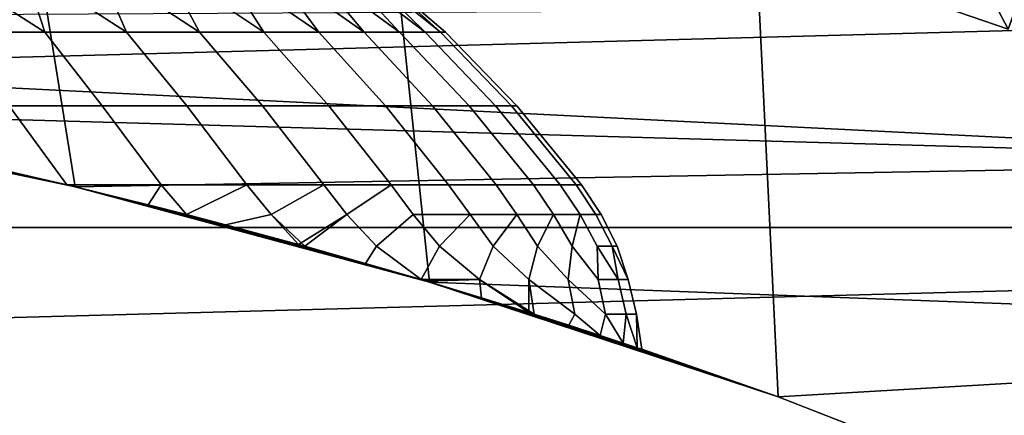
# Model space of a CAD drawing. Header units: metres. Extents: x -28 to 70, y -218 to 28.
# Tile 369 of 463: x 2.474 to 4.097, y 10.32 to 10.972. Entities that reach past the tile are written whole.
import ezdxf

# ---------------------------------------------------------------- set-up
doc = ezdxf.new("R2010")
doc.units = ezdxf.units.M
doc.layers.add('solid_10_261_432_XXX', color=7, linetype='CONTINUOUS')

msp = doc.modelspace()

# ---------------------------------------------------------------- linework, layer by layer
at = {"layer": 'solid_10_261_432_XXX'}
for points in [[(-24.216385, 13.031374, -5), (24.776649, 11.93179, -5), (25.28702, 10.80817, -5), (-24.776649, 11.93179, -5)], [(-24.776649, 11.93179, -5), (25.28702, 10.80817, -5), (25.74646, 9.662806, -5), (-25.28702, 10.80817, -5)], [(2.565254, 10.696702, 209.25), (2.427673, 11.547571, 209.25), (1.788466, 11.663677, 209.25), (1.973258, 10.821564, 209.25)], [(3.149342, 10.539528, 209.25), (3.059417, 11.396489, 209.25), (2.427673, 11.547571, 209.25), (2.565254, 10.696702, 209.25)], [(3.724051, 10.350431, 209.25), (3.682033, 11.210826, 209.25), (3.059417, 11.396489, 209.25), (3.149342, 10.539528, 209.25)], [(3.896392, 11.349808, 194), (4.103013, 10.956972, 194), (3.493091, 11.16639, 194)], [(3.896392, 11.349808, 194), (4.207577, 11.238162, 194), (4.103013, 10.956972, 194)], [(4.103013, 10.956972, 194), (4.116189, 10.993854, 193.997437), (3.504313, 11.203911, 193.997437), (3.493091, 11.16639, 194)], [(3.724051, 10.350431, 209.25), (4.287411, 10.130059, 209.25), (4.293517, 10.991165, 209.25), (3.682033, 11.210826, 209.25)], [(2.19469, 11.062378, 215.615952), (2.366945, 10.951583, 215.617416), (2.515038, 10.951583, 215.439194), (2.343289, 11.062378, 215.450104)], [(2.343289, 11.062378, 215.450104), (2.515038, 10.951583, 215.439194), (2.649743, 10.951583, 215.250641), (2.479386, 11.062378, 215.273849)], [(2.479386, 11.062378, 211.726151), (2.515038, 10.951583, 211.560806), (2.366945, 10.951583, 211.382584), (2.343289, 11.062378, 211.549896)], [(2.479386, 11.062378, 215.273849), (2.649743, 10.951583, 215.250641), (2.77034, 10.951583, 215.05278), (2.602254, 11.062378, 215.088135)], [(2.602254, 11.062378, 211.911865), (2.649743, 10.951583, 211.749359), (2.515038, 10.951583, 211.560806), (2.479386, 11.062378, 211.726151)], [(2.602254, 11.062378, 215.088135), (2.77034, 10.951583, 215.05278), (2.876188, 10.951583, 214.846634), (2.711238, 11.062378, 214.893951)], [(2.711238, 11.062378, 212.106049), (2.77034, 10.951583, 211.94722), (2.649743, 10.951583, 211.749359), (2.602254, 11.062378, 211.911865)], [(2.711238, 11.062378, 214.893951), (2.876188, 10.951583, 214.846634), (2.966724, 10.951583, 214.633331), (2.805757, 11.062378, 214.692322)], [(2.805757, 11.062378, 212.307678), (2.876188, 10.951583, 212.153366), (2.77034, 10.951583, 211.94722), (2.711238, 11.062378, 212.106049)], [(2.805757, 11.062378, 214.692322), (2.966724, 10.951583, 214.633331), (3.041465, 10.951583, 214.413986), (2.885306, 11.062378, 214.484329)], [(2.885306, 11.062378, 212.515671), (2.966724, 10.951583, 212.366669), (2.876188, 10.951583, 212.153366), (2.805757, 11.062378, 212.307678)], [(2.885306, 11.062378, 214.484329), (3.041465, 10.951583, 214.413986), (3.100014, 10.951583, 214.189789), (2.94946, 11.062378, 214.271088)], [(2.94946, 11.062378, 212.728912), (3.041465, 10.951583, 212.586014), (2.966724, 10.951583, 212.366669), (2.885306, 11.062378, 212.515671)], [(2.94946, 11.062378, 214.271088), (3.100014, 10.951583, 214.189789), (3.142059, 10.951583, 213.961914), (2.997878, 11.062378, 214.053741)], [(2.997878, 11.062378, 212.946259), (3.100014, 10.951583, 212.810211), (3.041465, 10.951583, 212.586014), (2.94946, 11.062378, 212.728912)], [(2.997878, 11.062378, 214.053741), (3.142059, 10.951583, 213.961914), (3.167375, 10.951583, 213.731567), (3.0303, 11.062378, 213.833435)], [(3.0303, 11.062378, 213.166565), (3.142059, 10.951583, 213.038086), (3.100014, 10.951583, 212.810211), (2.997878, 11.062378, 212.946259)], [(3.0303, 11.062378, 213.833435), (3.167375, 10.951583, 213.731567), (3.175829, 10.951583, 213.5), (3.046555, 11.062378, 213.611343)], [(3.046555, 11.062378, 213.388657), (3.167375, 10.951583, 213.268433), (3.142059, 10.951583, 213.038086), (3.0303, 11.062378, 213.166565)], [(3.046555, 11.062378, 213.611343), (3.175829, 10.951583, 213.5), (3.167375, 10.951583, 213.268433), (3.046555, 11.062378, 213.388657)], [(7.411434, 11.043578, 235.5), (-7.411349, 11.043635, 235.5), (-7.993793, 10.629641, 235.5)], [(7.993875, 10.62958, 235.5), (7.411434, 11.043578, 235.5), (-7.993793, 10.629641, 235.5)], [(1.375401, 10.913673, 217.75), (0.773301, 10.972785, 217.75), (4.293515, 10.991166, 217.75), (4.891907, 10.738214, 217.75)], [(2.366945, 10.951583, 215.617416), (2.456638, 10.830459, 215.693314), (2.60983, 10.830459, 215.508606), (2.515038, 10.951583, 215.439194)], [(2.366945, 10.951583, 211.382584), (2.515038, 10.951583, 211.560806), (2.60983, 10.830459, 211.491394), (2.456638, 10.830459, 211.306686)], [(2.515038, 10.951583, 215.439194), (2.60983, 10.830459, 215.508606), (2.749164, 10.830459, 215.313217), (2.649743, 10.951583, 215.250641)], [(2.515038, 10.951583, 211.560806), (2.649743, 10.951583, 211.749359), (2.749164, 10.830459, 211.686783), (2.60983, 10.830459, 211.491394)], [(2.649743, 10.951583, 215.250641), (2.749164, 10.830459, 215.313217), (2.873902, 10.830459, 215.108215), (2.77034, 10.951583, 215.05278)], [(2.649743, 10.951583, 211.749359), (2.77034, 10.951583, 211.94722), (2.873902, 10.830459, 211.891785), (2.749164, 10.830459, 211.686783)], [(2.77034, 10.951583, 215.05278), (2.873902, 10.830459, 215.108215), (2.98338, 10.830459, 214.894684), (2.876188, 10.951583, 214.846634)], [(2.77034, 10.951583, 211.94722), (2.876188, 10.951583, 212.153366), (2.98338, 10.830459, 212.105316), (2.873902, 10.830459, 211.891785)], [(2.876188, 10.951583, 214.846634), (2.98338, 10.830459, 214.894684), (3.077018, 10.830459, 214.673737), (2.966724, 10.951583, 214.633331)], [(2.876188, 10.951583, 212.153366), (2.966724, 10.951583, 212.366669), (3.077018, 10.830459, 212.326263), (2.98338, 10.830459, 212.105316)], [(2.966724, 10.951583, 214.633331), (3.077018, 10.830459, 214.673737), (3.154318, 10.830459, 214.446548), (3.041465, 10.951583, 214.413986)], [(2.966724, 10.951583, 212.366669), (3.041465, 10.951583, 212.586014), (3.154318, 10.830459, 212.553452), (3.077018, 10.830459, 212.326263)], [(3.041465, 10.951583, 214.413986), (3.154318, 10.830459, 214.446548), (3.21487, 10.830459, 214.21434), (3.100014, 10.951583, 214.189789)], [(3.041465, 10.951583, 212.586014), (3.100014, 10.951583, 212.810211), (3.21487, 10.830459, 212.78566), (3.154318, 10.830459, 212.553452)], [(3.100014, 10.951583, 214.189789), (3.21487, 10.830459, 214.21434), (3.258353, 10.830459, 213.978348), (3.142059, 10.951583, 213.961914)], [(3.100014, 10.951583, 212.810211), (3.142059, 10.951583, 213.038086), (3.258353, 10.830459, 213.021652), (3.21487, 10.830459, 212.78566)], [(3.142059, 10.951583, 213.961914), (3.258353, 10.830459, 213.978348), (3.284536, 10.830459, 213.739807), (3.167375, 10.951583, 213.731567)], [(3.142059, 10.951583, 213.038086), (3.167375, 10.951583, 213.268433), (3.284536, 10.830459, 213.260193), (3.258353, 10.830459, 213.021652)], [(3.175829, 10.951583, 213.5), (3.167375, 10.951583, 213.731567), (3.284536, 10.830459, 213.739807), (3.293278, 10.830459, 213.5)], [(3.167375, 10.951583, 213.268433), (3.175829, 10.951583, 213.5), (3.293278, 10.830459, 213.5), (3.284536, 10.830459, 213.260193)], [(1.973258, 10.821564, 217.75), (1.375401, 10.913673, 217.75), (4.891907, 10.738214, 217.75)], [(2.565254, 10.696702, 217.75), (1.989687, 10.818556, 216.137466), (1.923048, 10.8306, 216.17334), (1.973258, 10.821564, 217.75)], [(2.290403, 10.830459, 215.866379), (2.377169, 10.740068, 215.887512), (2.55147, 10.7, 215.747223), (2.456638, 10.830459, 215.693314)], [(2.55147, 10.7, 211.252777), (2.377172, 10.740067, 211.112488), (2.290403, 10.830459, 211.133621), (2.456638, 10.830459, 211.306686)], [(2.706948, 10.7, 215.557281), (2.60983, 10.830459, 215.508606), (2.456638, 10.830459, 215.693314), (2.55147, 10.7, 215.747223)], [(2.706948, 10.7, 211.442719), (2.55147, 10.7, 211.252777), (2.456638, 10.830459, 211.306686), (2.60983, 10.830459, 211.491394)], [(2.848318, 10.7, 215.356628), (2.749164, 10.830459, 215.313217), (2.60983, 10.830459, 215.508606), (2.706948, 10.7, 215.557281)], [(2.848317, 10.7, 211.643372), (2.706948, 10.7, 211.442719), (2.60983, 10.830459, 211.491394), (2.749164, 10.830459, 211.686783)], [(2.974843, 10.7, 215.146301), (2.873902, 10.830459, 215.108215), (2.749164, 10.830459, 215.313217), (2.848318, 10.7, 215.356628)], [(2.974843, 10.7, 211.853699), (2.848317, 10.7, 211.643372), (2.749164, 10.830459, 211.686783), (2.873902, 10.830459, 211.891785)], [(3.085864, 10.7, 214.927399), (2.98338, 10.830459, 214.894684), (2.873902, 10.830459, 215.108215), (2.974843, 10.7, 215.146301)], [(3.085863, 10.7, 212.072601), (2.974843, 10.7, 211.853699), (2.873902, 10.830459, 211.891785), (2.98338, 10.830459, 212.105316)], [(3.180802, 10.7, 214.701035), (3.077018, 10.830459, 214.673737), (2.98338, 10.830459, 214.894684), (3.085864, 10.7, 214.927399)], [(3.180802, 10.7, 212.298965), (3.085863, 10.7, 212.072601), (2.98338, 10.830459, 212.105316), (3.077018, 10.830459, 212.326263)], [(3.259162, 10.7, 214.46843), (3.154318, 10.830459, 214.446548), (3.077018, 10.830459, 214.673737), (3.180802, 10.7, 214.701035)], [(3.259162, 10.7, 212.53157), (3.180802, 10.7, 212.298965), (3.077018, 10.830459, 212.326263), (3.154318, 10.830459, 212.553452)], [(3.320537, 10.7, 214.230774), (3.21487, 10.830459, 214.21434), (3.154318, 10.830459, 214.446548), (3.259162, 10.7, 214.46843)], [(3.320537, 10.7, 212.769226), (3.259162, 10.7, 212.53157), (3.154318, 10.830459, 212.553452), (3.21487, 10.830459, 212.78566)], [(3.364606, 10.7, 213.989304), (3.258353, 10.830459, 213.978348), (3.21487, 10.830459, 214.21434), (3.320537, 10.7, 214.230774)], [(3.364606, 10.7, 213.010696), (3.320537, 10.7, 212.769226), (3.21487, 10.830459, 212.78566), (3.258353, 10.830459, 213.021652)], [(3.39114, 10.7, 213.7453), (3.284536, 10.830459, 213.739807), (3.258353, 10.830459, 213.978348), (3.364606, 10.7, 213.989304)], [(3.39114, 10.7, 213.2547), (3.364606, 10.7, 213.010696), (3.258353, 10.830459, 213.021652), (3.284536, 10.830459, 213.260193)], [(3.39114, 10.7, 213.7453), (3.4, 10.7, 213.5), (3.293278, 10.830459, 213.5), (3.284536, 10.830459, 213.739807)], [(3.4, 10.7, 213.5), (3.39114, 10.7, 213.2547), (3.284536, 10.830459, 213.260193), (3.293278, 10.830459, 213.5)], [(2.565254, 10.696702, 209.25), (1.973258, 10.821564, 209.25), (2.377172, 10.740067, 211.112488), (2.55147, 10.7, 211.252777)], [(2.565254, 10.696702, 217.75), (1.973258, 10.821564, 217.75), (4.891907, 10.738214, 217.75)], [(2.565254, 10.696702, 217.75), (2.189822, 10.779827, 216.017853), (1.989687, 10.818556, 216.137466)], [(-25.28702, 10.80817, -5), (25.74646, 9.662806, -5), (26.154049, 8.497979, -5), (-25.74646, 9.662806, -5)], [(2.565254, 10.696702, 217.75), (2.377169, 10.740068, 215.887512), (2.189822, 10.779827, 216.017853)], [(2.565254, 10.696702, 217.75), (2.55147, 10.7, 215.747223), (2.377169, 10.740068, 215.887512)], [(3.149342, 10.539528, 217.75), (2.565254, 10.696702, 217.75), (4.891907, 10.738214, 217.75), (5.475497, 10.452699, 217.75)], [(2.68536, 10.667185, 215.62207), (2.706948, 10.7, 215.557281), (2.55147, 10.7, 215.747223)], [(3.149342, 10.539528, 217.75), (2.68536, 10.667185, 215.62207), (2.55147, 10.7, 215.747223), (2.565254, 10.696702, 217.75)], [(2.685358, 10.667186, 211.37793), (2.55147, 10.7, 211.252777), (2.706948, 10.7, 211.442719)], [(2.565254, 10.696702, 209.25), (2.55147, 10.7, 211.252777), (2.685358, 10.667186, 211.37793)], [(2.565254, 10.696702, 209.25), (2.685358, 10.667186, 211.37793), (2.748605, 10.651064, 211.444153)], [(2.565254, 10.696702, 209.25), (2.748605, 10.651064, 211.444153), (2.813162, 10.634195, 211.51712)], [(2.565254, 10.696702, 209.25), (2.813162, 10.634195, 211.51712), (2.933088, 10.601745, 211.669357)], [(2.565254, 10.696702, 209.25), (2.933088, 10.601745, 211.669357), (2.943645, 10.598819, 211.683945)], [(2.565254, 10.696702, 209.25), (2.943645, 10.598819, 211.683945), (3.044043, 10.570421, 211.834137)], [(2.565254, 10.696702, 209.25), (3.044043, 10.570421, 211.834137), (3.135407, 10.543682, 211.992676)], [(3.149342, 10.539528, 209.25), (2.565254, 10.696702, 209.25), (3.135407, 10.543682, 211.992676), (3.145, 10.540824, 212.010803)], [(2.748605, 10.651064, 211.444153), (2.685358, 10.667186, 211.37793), (2.706948, 10.7, 211.442719)], [(2.68536, 10.667185, 215.62207), (2.748605, 10.651064, 215.555847), (2.706948, 10.7, 215.557281)], [(2.748605, 10.651064, 211.444153), (2.706948, 10.7, 211.442719), (2.848317, 10.7, 211.643372)], [(2.748605, 10.651064, 215.555847), (2.848318, 10.7, 215.356628), (2.706948, 10.7, 215.557281)], [(2.813162, 10.634195, 211.51712), (2.748605, 10.651064, 211.444153), (2.848317, 10.7, 211.643372), (2.888325, 10.651278, 211.645798)], [(2.813163, 10.634195, 215.48288), (2.888325, 10.651278, 215.354202), (2.848318, 10.7, 215.356628), (2.748605, 10.651064, 215.555847)], [(2.888325, 10.651278, 211.645798), (2.848317, 10.7, 211.643372), (2.974843, 10.7, 211.853699)], [(2.888325, 10.651278, 215.354202), (2.974843, 10.7, 215.146301), (2.848318, 10.7, 215.356628)], [(2.933088, 10.601745, 211.669357), (2.888325, 10.651278, 211.645798), (2.974843, 10.7, 211.853699), (3.013142, 10.651278, 211.856384)], [(2.943645, 10.598819, 215.316055), (3.013142, 10.651278, 215.143616), (2.974843, 10.7, 215.146301), (2.888325, 10.651278, 215.354202)], [(3.013142, 10.651278, 211.856384), (2.974843, 10.7, 211.853699), (3.085863, 10.7, 212.072601)], [(3.013142, 10.651278, 215.143616), (3.085864, 10.7, 214.927399), (2.974843, 10.7, 215.146301)], [(3.062045, 10.598909, 211.891678), (3.013142, 10.651278, 211.856384), (3.085863, 10.7, 212.072601), (3.122631, 10.651278, 212.075333)], [(3.062045, 10.598909, 215.108322), (3.122631, 10.651278, 214.924667), (3.085864, 10.7, 214.927399), (3.013142, 10.651278, 215.143616)], [(3.216236, 10.651278, 212.301529), (3.122631, 10.651278, 212.075333), (3.085863, 10.7, 212.072601), (3.180802, 10.7, 212.298965)], [(3.216236, 10.651278, 214.698471), (3.180802, 10.7, 214.701035), (3.085864, 10.7, 214.927399), (3.122631, 10.651278, 214.924667)], [(3.293479, 10.651278, 212.533829), (3.216236, 10.651278, 212.301529), (3.180802, 10.7, 212.298965), (3.259162, 10.7, 212.53157)], [(3.293479, 10.651278, 214.466171), (3.259162, 10.7, 214.46843), (3.180802, 10.7, 214.701035), (3.216236, 10.651278, 214.698471)], [(3.353969, 10.651278, 212.771042), (3.293479, 10.651278, 212.533829), (3.259162, 10.7, 212.53157), (3.320537, 10.7, 212.769226)], [(3.353969, 10.651278, 214.228958), (3.320537, 10.7, 214.230774), (3.259162, 10.7, 214.46843), (3.293479, 10.651278, 214.466171)], [(3.397397, 10.651278, 213.011963), (3.353969, 10.651278, 212.771042), (3.320537, 10.7, 212.769226), (3.364606, 10.7, 213.010696)], [(3.397397, 10.651278, 213.988037), (3.364606, 10.7, 213.989304), (3.320537, 10.7, 214.230774), (3.353969, 10.651278, 214.228958)], [(3.423542, 10.651278, 213.255356), (3.397397, 10.651278, 213.011963), (3.364606, 10.7, 213.010696), (3.39114, 10.7, 213.2547)], [(3.423542, 10.651278, 213.744644), (3.39114, 10.7, 213.7453), (3.364606, 10.7, 213.989304), (3.397397, 10.651278, 213.988037)], [(3.432272, 10.651278, 213.5), (3.423542, 10.651278, 213.255356), (3.39114, 10.7, 213.2547), (3.4, 10.7, 213.5)], [(3.423542, 10.651278, 213.744644), (3.432272, 10.651278, 213.5), (3.4, 10.7, 213.5), (3.39114, 10.7, 213.7453)], [(3.149342, 10.539528, 217.75), (2.748605, 10.651064, 215.555847), (2.68536, 10.667185, 215.62207)], [(3.149342, 10.539528, 217.75), (2.813163, 10.634195, 215.48288), (2.748605, 10.651064, 215.555847)], [(2.933088, 10.601745, 211.669357), (2.813162, 10.634195, 211.51712), (2.888325, 10.651278, 211.645798)], [(2.813163, 10.634195, 215.48288), (2.933088, 10.601745, 215.330643), (2.888325, 10.651278, 215.354202)], [(2.933088, 10.601745, 215.330643), (2.943645, 10.598819, 215.316055), (2.888325, 10.651278, 215.354202)], [(2.943645, 10.598819, 211.683945), (2.933088, 10.601745, 211.669357), (3.013142, 10.651278, 211.856384)], [(3.044043, 10.570421, 211.834137), (2.943645, 10.598819, 211.683945), (3.013142, 10.651278, 211.856384), (3.062045, 10.598909, 211.891678)], [(3.044043, 10.570421, 215.165863), (3.062045, 10.598909, 215.108322), (3.013142, 10.651278, 215.143616), (2.943645, 10.598819, 215.316055)], [(3.135407, 10.543682, 211.992676), (3.062045, 10.598909, 211.891678), (3.122631, 10.651278, 212.075333), (3.165772, 10.598909, 212.106903)], [(3.135407, 10.543682, 215.007324), (3.165772, 10.598909, 214.893097), (3.122631, 10.651278, 214.924667), (3.062045, 10.598909, 215.108322)], [(3.165772, 10.598909, 212.106903), (3.122631, 10.651278, 212.075333), (3.216236, 10.651278, 212.301529)], [(3.165772, 10.598909, 214.893097), (3.216236, 10.651278, 214.698471), (3.122631, 10.651278, 214.924667)], [(3.23183, 10.5438, 212.212433), (3.165772, 10.598909, 212.106903), (3.216236, 10.651278, 212.301529), (3.254394, 10.598909, 212.328781)], [(3.23183, 10.5438, 214.787567), (3.254394, 10.598909, 214.671219), (3.216236, 10.651278, 214.698471), (3.165772, 10.598909, 214.893097)], [(3.254394, 10.598909, 212.328781), (3.216236, 10.651278, 212.301529), (3.293479, 10.651278, 212.533829)], [(3.254394, 10.598909, 214.671219), (3.293479, 10.651278, 214.466171), (3.216236, 10.651278, 214.698471)], [(3.31284, 10.5438, 212.43808), (3.254394, 10.598909, 212.328781), (3.293479, 10.651278, 212.533829), (3.327486, 10.598909, 212.556244)], [(3.31284, 10.5438, 214.56192), (3.327486, 10.598909, 214.443756), (3.293479, 10.651278, 214.466171), (3.254394, 10.598909, 214.671219)], [(3.327486, 10.598909, 212.556244), (3.293479, 10.651278, 212.533829), (3.353969, 10.651278, 212.771042)], [(3.327486, 10.598909, 214.443756), (3.353969, 10.651278, 214.228958), (3.293479, 10.651278, 214.466171)], [(3.378115, 10.5438, 212.668793), (3.327486, 10.598909, 212.556244), (3.353969, 10.651278, 212.771042), (3.3847, 10.598909, 212.788223)], [(3.378115, 10.5438, 214.331207), (3.3847, 10.598909, 214.211777), (3.353969, 10.651278, 214.228958), (3.327486, 10.598909, 214.443756)], [(3.3847, 10.598909, 212.788223), (3.353969, 10.651278, 212.771042), (3.397397, 10.651278, 213.011963)], [(3.3847, 10.598909, 214.211777), (3.397397, 10.651278, 213.988037), (3.353969, 10.651278, 214.228958)], [(3.427345, 10.5438, 212.903442), (3.3847, 10.598909, 212.788223), (3.397397, 10.651278, 213.011963), (3.425763, 10.598909, 213.02359)], [(3.427345, 10.5438, 214.096558), (3.425763, 10.598909, 213.97641), (3.397397, 10.651278, 213.988037), (3.3847, 10.598909, 214.211777)], [(3.45048, 10.598909, 213.261215), (3.425763, 10.598909, 213.02359), (3.397397, 10.651278, 213.011963), (3.423542, 10.651278, 213.255356)], [(3.45048, 10.598909, 213.738785), (3.423542, 10.651278, 213.744644), (3.397397, 10.651278, 213.988037), (3.425763, 10.598909, 213.97641)], [(3.458732, 10.598909, 213.5), (3.45048, 10.598909, 213.261215), (3.423542, 10.651278, 213.255356), (3.432272, 10.651278, 213.5)], [(3.45048, 10.598909, 213.738785), (3.458732, 10.598909, 213.5), (3.432272, 10.651278, 213.5), (3.423542, 10.651278, 213.744644)], [(3.149342, 10.539528, 217.75), (2.933088, 10.601745, 215.330643), (2.813163, 10.634195, 215.48288)], [(7.993875, 10.62958, 235.5), (-7.993793, 10.629641, 235.5), (-8.553132, 10.184985, 235.5)], [(8.553211, 10.184919, 235.5), (7.993875, 10.62958, 235.5), (-8.553132, 10.184985, 235.5)], [(3.149342, 10.539528, 217.75), (2.943645, 10.598819, 215.316055), (2.933088, 10.601745, 215.330643)], [(3.149342, 10.539528, 217.75), (3.044043, 10.570421, 215.165863), (2.943645, 10.598819, 215.316055)], [(3.135407, 10.543682, 211.992676), (3.044043, 10.570421, 211.834137), (3.062045, 10.598909, 211.891678)], [(3.044043, 10.570421, 215.165863), (3.135407, 10.543682, 215.007324), (3.062045, 10.598909, 215.108322)], [(3.23183, 10.5438, 212.212433), (3.135407, 10.543682, 211.992676), (3.165772, 10.598909, 212.106903)], [(3.235073, 10.51353, 214.801178), (3.23183, 10.5438, 214.787567), (3.165772, 10.598909, 214.893097), (3.135407, 10.543682, 215.007324)], [(3.313305, 10.489138, 212.397278), (3.23183, 10.5438, 212.212433), (3.254394, 10.598909, 212.328781), (3.31284, 10.5438, 212.43808)], [(3.321594, 10.486516, 214.57901), (3.31284, 10.5438, 214.56192), (3.254394, 10.598909, 214.671219), (3.23183, 10.5438, 214.787567)], [(3.388771, 10.486712, 212.655457), (3.31284, 10.5438, 212.43808), (3.327486, 10.598909, 212.556244), (3.378115, 10.5438, 212.668793)], [(3.388771, 10.486712, 214.344543), (3.378115, 10.5438, 214.331207), (3.327486, 10.598909, 214.443756), (3.31284, 10.5438, 214.56192)], [(3.43941, 10.486712, 212.893799), (3.378115, 10.5438, 212.668793), (3.3847, 10.598909, 212.788223), (3.427345, 10.5438, 212.903442)], [(3.439411, 10.486712, 214.106201), (3.427345, 10.5438, 214.096558), (3.3847, 10.598909, 214.211777), (3.378115, 10.5438, 214.331207)], [(3.460295, 10.5438, 213.14093), (3.425763, 10.598909, 213.02359), (3.45048, 10.598909, 213.261215)], [(3.460295, 10.5438, 213.14093), (3.427345, 10.5438, 212.903442), (3.425763, 10.598909, 213.02359)], [(3.460295, 10.5438, 213.85907), (3.45048, 10.598909, 213.738785), (3.425763, 10.598909, 213.97641)], [(3.427345, 10.5438, 214.096558), (3.460295, 10.5438, 213.85907), (3.425763, 10.598909, 213.97641)], [(3.476809, 10.5438, 213.380127), (3.45048, 10.598909, 213.261215), (3.458732, 10.598909, 213.5)], [(3.476809, 10.5438, 213.380127), (3.460295, 10.5438, 213.14093), (3.45048, 10.598909, 213.261215)], [(3.476809, 10.5438, 213.619873), (3.458732, 10.598909, 213.5), (3.45048, 10.598909, 213.738785)], [(3.460295, 10.5438, 213.85907), (3.476809, 10.5438, 213.619873), (3.45048, 10.598909, 213.738785)], [(3.476809, 10.5438, 213.619873), (3.476809, 10.5438, 213.380127), (3.458732, 10.598909, 213.5)], [(3.149342, 10.539528, 217.75), (3.135407, 10.543682, 215.007324), (3.044043, 10.570421, 215.165863)], [(3.145, 10.540824, 212.010803), (3.135407, 10.543682, 211.992676), (3.23183, 10.5438, 212.212433)], [(3.145, 10.540824, 214.989197), (3.235073, 10.51353, 214.801178), (3.135407, 10.543682, 215.007324)], [(3.149342, 10.539528, 217.75), (3.145, 10.540824, 214.989197), (3.135407, 10.543682, 215.007324)], [(3.235074, 10.513529, 212.198822), (3.145, 10.540824, 212.010803), (3.23183, 10.5438, 212.212433)], [(3.149342, 10.539528, 209.25), (3.145, 10.540824, 212.010803), (3.235074, 10.513529, 212.198822)], [(3.724051, 10.350431, 217.75), (3.235073, 10.51353, 214.801178), (3.145, 10.540824, 214.989197), (3.149342, 10.539528, 217.75)], [(3.149342, 10.539528, 209.25), (3.235074, 10.513529, 212.198822), (3.313305, 10.489138, 212.397278)], [(3.149342, 10.539528, 209.25), (3.313305, 10.489138, 212.397278), (3.321594, 10.486516, 212.42099)], [(3.149342, 10.539528, 209.25), (3.321594, 10.486516, 212.42099), (3.378836, 10.468212, 212.605164)], [(3.149342, 10.539528, 209.25), (3.378836, 10.468212, 212.605164), (3.43084, 10.451283, 212.821121)], [(3.149342, 10.539528, 209.25), (3.43084, 10.451283, 212.821121), (3.468597, 10.438814, 213.043625)], [(3.724051, 10.350431, 209.25), (3.149342, 10.539528, 209.25), (3.468597, 10.438814, 213.043625), (3.4915, 10.431176, 213.270645)], [(3.724051, 10.350431, 217.75), (3.149342, 10.539528, 217.75), (5.475497, 10.452699, 217.75)], [(3.313305, 10.489138, 212.397278), (3.235074, 10.513529, 212.198822), (3.23183, 10.5438, 212.212433)], [(3.313304, 10.489138, 214.602722), (3.321594, 10.486516, 214.57901), (3.23183, 10.5438, 214.787567)], [(3.235073, 10.51353, 214.801178), (3.313304, 10.489138, 214.602722), (3.23183, 10.5438, 214.787567)], [(3.321594, 10.486516, 212.42099), (3.313305, 10.489138, 212.397278), (3.31284, 10.5438, 212.43808)], [(3.378836, 10.468212, 212.605164), (3.321594, 10.486516, 212.42099), (3.31284, 10.5438, 212.43808), (3.388771, 10.486712, 212.655457)], [(3.378835, 10.468212, 214.394852), (3.388771, 10.486712, 214.344543), (3.31284, 10.5438, 214.56192), (3.321594, 10.486516, 214.57901)], [(3.43084, 10.451283, 212.821121), (3.388771, 10.486712, 212.655457), (3.378115, 10.5438, 212.668793), (3.43941, 10.486712, 212.893799)], [(3.43084, 10.451284, 214.178879), (3.439411, 10.486712, 214.106201), (3.378115, 10.5438, 214.331207), (3.388771, 10.486712, 214.344543)], [(3.43941, 10.486712, 212.893799), (3.427345, 10.5438, 212.903442), (3.460295, 10.5438, 213.14093), (3.473308, 10.486712, 213.135101)], [(3.439411, 10.486712, 214.106201), (3.473308, 10.486712, 213.864899), (3.460295, 10.5438, 213.85907), (3.427345, 10.5438, 214.096558)], [(3.473308, 10.486712, 213.135101), (3.460295, 10.5438, 213.14093), (3.476809, 10.5438, 213.380127), (3.490298, 10.486712, 213.378174)], [(3.473308, 10.486712, 213.864899), (3.490298, 10.486712, 213.621826), (3.476809, 10.5438, 213.619873), (3.460295, 10.5438, 213.85907)], [(3.490298, 10.486712, 213.621826), (3.490298, 10.486712, 213.378174), (3.476809, 10.5438, 213.380127), (3.476809, 10.5438, 213.619873)], [(3.724051, 10.350431, 217.75), (3.313304, 10.489138, 214.602722), (3.235073, 10.51353, 214.801178)], [(3.724051, 10.350431, 217.75), (3.321594, 10.486516, 214.57901), (3.313304, 10.489138, 214.602722)], [(3.724051, 10.350431, 217.75), (3.378835, 10.468212, 214.394852), (3.321594, 10.486516, 214.57901)], [(3.378835, 10.468212, 214.394852), (3.43084, 10.451284, 214.178879), (3.388771, 10.486712, 214.344543)], [(3.43084, 10.451283, 212.821121), (3.378836, 10.468212, 212.605164), (3.388771, 10.486712, 212.655457)], [(3.468597, 10.438814, 213.043625), (3.43084, 10.451283, 212.821121), (3.43941, 10.486712, 212.893799)], [(3.43084, 10.451284, 214.178879), (3.468597, 10.438814, 213.956375), (3.439411, 10.486712, 214.106201)], [(3.468597, 10.438814, 213.043625), (3.43941, 10.486712, 212.893799), (3.473308, 10.486712, 213.135101)], [(3.468597, 10.438814, 213.956375), (3.473308, 10.486712, 213.864899), (3.439411, 10.486712, 214.106201)], [(3.4915, 10.431176, 213.270645), (3.468597, 10.438814, 213.043625), (3.473308, 10.486712, 213.135101)], [(3.468597, 10.438814, 213.956375), (3.4915, 10.431176, 213.729355), (3.473308, 10.486712, 213.864899)], [(3.4915, 10.431176, 213.270645), (3.473308, 10.486712, 213.135101), (3.490298, 10.486712, 213.378174)], [(3.4915, 10.431176, 213.729355), (3.490298, 10.486712, 213.621826), (3.473308, 10.486712, 213.864899)], [(3.499179, 10.428602, 213.5), (3.490298, 10.486712, 213.378174), (3.490298, 10.486712, 213.621826)], [(3.499179, 10.428602, 213.5), (3.4915, 10.431176, 213.270645), (3.490298, 10.486712, 213.378174)], [(3.4915, 10.431176, 213.729355), (3.499179, 10.428602, 213.5), (3.490298, 10.486712, 213.621826)], [(3.724051, 10.350431, 217.75), (3.43084, 10.451284, 214.178879), (3.378835, 10.468212, 214.394852)], [(4.287411, 10.130059, 217.75), (3.724051, 10.350431, 217.75), (5.475497, 10.452699, 217.75), (6.042495, 10.135495, 217.75)], [(3.724051, 10.350431, 217.75), (3.468597, 10.438814, 213.956375), (3.43084, 10.451284, 214.178879)], [(3.724051, 10.350431, 217.75), (3.4915, 10.431176, 213.729355), (3.468597, 10.438814, 213.956375)], [(3.724051, 10.350431, 217.75), (3.4915, 10.431176, 213.270645), (3.499179, 10.428602, 213.5)], [(3.724051, 10.350431, 217.75), (3.724051, 10.350431, 209.25), (3.4915, 10.431176, 213.270645)], [(3.724051, 10.350431, 217.75), (3.499179, 10.428602, 213.5), (3.4915, 10.431176, 213.729355)], [(3.724051, 10.350431, 217.75), (4.287411, 10.130059, 217.75), (4.287411, 10.130059, 209.25), (3.724051, 10.350431, 209.25)]]:
    msp.add_3dface(points, dxfattribs=at)

doc.saveas('drawing.dxf')
